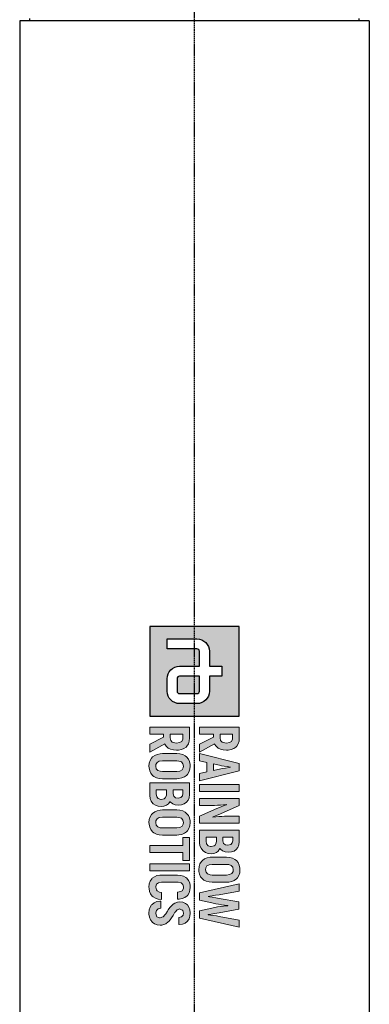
# Model space of a CAD drawing. Header units: millimetres. Extents: x 0 to 4378, y 0 to 2376.
# Tile 296 of 340: x 2176 to 2254, y 1314 to 1534. Entities that reach past the tile are written whole.
import ezdxf

# ---------------------------------------------------------------- set-up
doc = ezdxf.new("R2010")
doc.units = ezdxf.units.MM
doc.header["$LTSCALE"] = 0.2
doc.linetypes.add('CENTER2', pattern=[1.125, 0.75, -0.125, 0.125, -0.125])
doc.layers.add('02_Center Line', color=1, linetype='CENTER2')

# ---------------------------------------------------------------- blocks, each defined once
blk = doc.blocks.new('A$C6aa9fa92')
h = blk.add_hatch(color=256)
h.dxf.hatch_style = 1
h.paths.add_polyline_path([(7.594, 0), (0, 0), (0, -7.594), (7.594, -7.594)])
edge = h.paths.add_edge_path(flags=16)
edge.add_spline(control_points=[(5.485, -2.531), (6.067, -2.531), (6.539, -3.003), (6.539, -3.586)], knot_values=[19, 19, 19, 19, 20, 20, 20, 20], degree=3, periodic=0)
edge.add_line((6.539, -3.586), (6.539, -5.063))
edge.add_spline(control_points=[(6.539, -5.063), (6.539, -5.645), (6.067, -6.117), (5.485, -6.117)], knot_values=[4, 4, 4, 4, 5, 5, 5, 5], degree=3, periodic=0)
edge.add_line((5.485, -6.117), (4.43, -6.117))
edge.add_spline(control_points=[(4.43, -6.117), (3.847, -6.117), (3.375, -5.645), (3.375, -5.063)], knot_values=[6, 6, 6, 6, 7, 7, 7, 7], degree=3, periodic=0)
edge.add_line((3.375, -5.063), (3.375, -3.375))
edge.add_line((3.375, -3.375), (2.109, -3.375))
edge.add_spline(control_points=[(2.109, -3.375), (1.993, -3.375), (1.898, -3.47), (1.898, -3.586)], knot_values=[9, 9, 9, 9, 10, 10, 10, 10], degree=3, periodic=0)
edge.add_line((1.898, -3.586), (1.898, -6.117))
edge.add_line((1.898, -6.117), (1.055, -6.117))
edge.add_line((1.055, -6.117), (1.055, -3.586))
edge.add_spline(control_points=[(1.055, -3.586), (1.055, -3.004), (1.527, -2.531), (2.109, -2.531)], knot_values=[13, 13, 13, 13, 14, 14, 14, 14], degree=3, periodic=0)
edge.add_line((2.109, -2.531), (3.375, -2.531))
edge.add_line((3.375, -2.531), (3.375, -1.477))
edge.add_line((3.375, -1.477), (4.219, -1.477))
edge.add_line((4.219, -1.477), (4.219, -2.531))
edge.add_line((4.219, -2.531), (5.485, -2.531))
edge = h.paths.add_edge_path(flags=0)
edge.add_spline(control_points=[(5.485, -3.375), (5.601, -3.375), (5.695, -3.47), (5.695, -3.586)], knot_values=[6, 6, 6, 6, 7, 7, 7, 7], degree=3, periodic=0)
edge.add_line((5.695, -3.586), (5.695, -5.063))
edge.add_spline(control_points=[(5.695, -5.063), (5.695, -5.179), (5.601, -5.274), (5.485, -5.274)], knot_values=[4, 4, 4, 4, 5, 5, 5, 5], degree=3, periodic=0)
edge.add_line((5.485, -5.274), (4.43, -5.274))
edge.add_spline(control_points=[(4.43, -5.274), (4.313, -5.274), (4.219, -5.179), (4.219, -5.063)], knot_values=[2, 2, 2, 2, 3, 3, 3, 3], degree=3, periodic=0)
edge.add_line((4.219, -5.063), (4.219, -3.375))
edge.add_line((4.219, -3.375), (5.485, -3.375))
at = {"ltscale": 2.5}
h = blk.add_hatch(color=256, dxfattribs=at)
h.dxf.hatch_style = 1
h.paths.add_polyline_path([(10.777, -3.375), (11.396, -3.375), (11.529, -2.764), (12.317, -2.764), (12.453, -3.375), (13.069, -3.375), (12.243, -0.001), (11.606, -0.001)])
h.paths.add_polyline_path([(11.65, -2.2), (11.804, -1.476), (11.835, -1.294), (11.875, -1.04), (11.923, -0.694), (11.949, -0.867), (11.997, -1.18), (12.037, -1.415), (12.063, -1.574), (12.199, -2.2)], flags=16)
h.paths.add_polyline_path([(13.394, -3.375), (13.983, -3.375), (13.983, -0.001), (13.394, -0.001)])
h.paths.add_polyline_path([(15.167, -2.355), (15.163, -2.101), (15.156, -1.846), (15.141, -1.596), (15.123, -1.345), (15.097, -1.102), (15.112, -1.088), (15.123, -1.124), (15.182, -1.279), (15.281, -1.541), (15.425, -1.909), (16.073, -3.375), (16.659, -3.375), (16.659, -0.001), (16.077, -0.001), (16.077, -1.029), (16.081, -1.25), (16.092, -1.493), (16.106, -1.743), (16.128, -2.001), (16.164, -2.32), (16.121, -2.215), (16.022, -1.95), (15.959, -1.795), (15.874, -1.589), (15.174, -0.001), (14.585, -0.001), (14.585, -3.375), (15.167, -3.375)])
h.paths.add_polyline_path([(17.261, -3.375), (18.274, -3.375), (18.326, -3.371), (18.58, -3.335), (18.797, -3.246), (18.989, -3.102), (19.022, -3.069), (19.151, -2.874), (19.232, -2.649), (19.258, -2.388), (19.232, -2.171), (19.147, -1.942), (19.029, -1.787), (18.827, -1.644), (18.878, -1.603), (19.022, -1.423), (19.107, -1.202), (19.136, -0.94), (19.136, -0.933), (19.107, -0.671), (19.026, -0.447), (18.889, -0.259), (18.724, -0.122), (18.503, -0.034), (18.245, -0.001), (17.261, -0.001)])
h.paths.add_polyline_path([(17.851, -2.815), (17.851, -1.942), (18.29, -1.942), (18.528, -2.053), (18.595, -2.141), (18.657, -2.418), (18.584, -2.649), (18.429, -2.775), (18.182, -2.815)], flags=16)
h.paths.add_polyline_path([(17.851, -1.39), (17.851, -0.561), (18.156, -0.561), (18.344, -0.594), (18.488, -0.73), (18.536, -0.966), (18.506, -1.176), (18.385, -1.334), (18.175, -1.39)], flags=16)
h.paths.add_polyline_path([(20.609, -3.43), (20.753, -3.423), (21, -3.375), (21.21, -3.276), (21.39, -3.128), (21.482, -3.01), (21.586, -2.804), (21.648, -2.565), (21.67, -2.288), (21.67, -1.088), (21.659, -0.9), (21.611, -0.646), (21.519, -0.432), (21.39, -0.248), (21.302, -0.167), (21.107, -0.041), (20.875, 0.032), (20.609, 0.054), (20.466, 0.047), (20.219, -0.001), (20.005, -0.1), (19.832, -0.248), (19.736, -0.369), (19.63, -0.576), (19.567, -0.811), (19.549, -1.088), (19.549, -2.288), (19.556, -2.48), (19.607, -2.73), (19.696, -2.948), (19.832, -3.128), (19.917, -3.213), (20.112, -3.335), (20.344, -3.408)])
h.paths.add_polyline_path([(20.609, -2.859), (20.462, -2.841), (20.293, -2.741), (20.193, -2.557), (20.156, -2.288), (20.156, -1.088), (20.171, -0.9), (20.252, -0.686), (20.396, -0.561), (20.609, -0.517), (20.753, -0.535), (20.923, -0.634), (21.026, -0.819), (21.059, -1.088), (21.059, -2.288), (21.044, -2.473), (20.967, -2.686), (20.823, -2.815)], flags=16)
h.paths.add_polyline_path([(22.891, -2.631), (22.873, -2.631), (22.854, -2.506), (22.825, -2.288), (22.78, -2.023), (22.725, -1.714), (22.423, -0.001), (21.812, -0.001), (22.567, -3.375), (23.197, -3.375), (23.477, -2.078), (23.495, -1.99), (23.543, -1.754), (23.58, -1.511), (23.613, -1.253), (23.642, -0.984), (23.661, -0.984), (23.668, -1.084), (23.694, -1.338), (23.727, -1.589), (23.768, -1.835), (23.819, -2.078), (24.099, -3.375), (24.729, -3.375), (25.484, -0.001), (24.873, -0.001), (24.571, -1.714), (24.53, -1.935), (24.482, -2.211), (24.449, -2.443), (24.423, -2.631), (24.405, -2.631), (24.394, -2.561), (24.364, -2.377), (24.32, -2.093), (24.258, -1.703), (23.959, -0.052), (23.337, -0.052), (23.038, -1.703), (22.99, -1.997), (22.939, -2.314), (22.906, -2.524)])
h.paths.add_polyline_path([(21.677, -5.167), (21.733, -4.923), (21.865, -4.776), (22.071, -4.728), (22.197, -4.739), (22.399, -4.846), (22.469, -4.96), (22.525, -5.225), (23.114, -5.225), (23.103, -5.082), (23.051, -4.828), (22.959, -4.61), (22.827, -4.43), (22.768, -4.375), (22.576, -4.253), (22.344, -4.179), (22.075, -4.157), (21.983, -4.157), (21.729, -4.201), (21.512, -4.294), (21.335, -4.433), (21.261, -4.522), (21.151, -4.721), (21.088, -4.957), (21.066, -5.233), (21.066, -6.581), (21.07, -6.721), (21.114, -6.979), (21.202, -7.196), (21.335, -7.373), (21.39, -7.425), (21.578, -7.55), (21.81, -7.627), (22.075, -7.653), (22.189, -7.649), (22.443, -7.605), (22.661, -7.517), (22.841, -7.377), (22.908, -7.299), (23.025, -7.1), (23.095, -6.868), (23.129, -6.592), (22.536, -6.592), (22.51, -6.762), (22.378, -7.01), (22.043, -7.085), (21.832, -7.008), (21.714, -6.843), (21.677, -6.581)])
h.paths.add_polyline_path([(24.012, -5.27), (23.934, -5.041), (24.041, -4.802), (24.288, -4.728), (24.454, -4.758), (24.602, -4.89), (24.653, -5.13), (25.261, -5.13), (25.257, -5.082), (25.22, -4.82), (25.136, -4.599), (24.999, -4.415), (24.97, -4.389), (24.782, -4.26), (24.554, -4.183), (24.288, -4.157), (24.266, -4.157), (24.005, -4.187), (23.78, -4.268), (23.596, -4.4), (23.46, -4.562), (23.368, -4.78), (23.334, -5.034), (23.357, -5.233), (23.438, -5.465), (23.522, -5.605), (23.688, -5.782), (23.802, -5.874), (24.012, -6.021), (24.134, -6.098), (24.397, -6.263), (24.61, -6.463), (24.701, -6.741), (24.574, -7.014), (24.283, -7.084), (24.053, -7.03), (23.92, -6.883), (23.872, -6.64), (23.268, -6.64), (23.272, -6.739), (23.316, -6.994), (23.408, -7.211), (23.548, -7.391), (23.596, -7.439), (23.791, -7.561), (24.02, -7.638), (24.288, -7.66), (24.377, -7.66), (24.631, -7.62), (24.848, -7.531), (25.048, -7.38), (25.191, -7.185), (25.279, -6.964), (25.309, -6.714), (25.298, -6.555), (25.235, -6.319), (25.184, -6.216), (25.04, -6.021), (24.966, -5.955), (24.767, -5.796), (24.694, -5.745), (24.48, -5.616), (24.421, -5.583), (24.211, -5.45), (24.193, -5.439)])
h.paths.add_polyline_path([(20.112, -7.594), (20.705, -7.594), (20.705, -4.224), (20.112, -4.224)])
h.paths.add_polyline_path([(18.546, -7.594), (19.154, -7.594), (19.154, -4.787), (19.832, -4.787), (19.832, -4.224), (17.868, -4.224), (17.868, -4.787), (18.546, -4.787)])
h.paths.add_polyline_path([(17.672, -6.511), (17.672, -5.306), (17.665, -5.119), (17.613, -4.868), (17.525, -4.651), (17.392, -4.47), (17.304, -4.386), (17.109, -4.264), (16.88, -4.19), (16.615, -4.165), (16.471, -4.172), (16.225, -4.224), (16.011, -4.319), (15.834, -4.47), (15.738, -4.588), (15.635, -4.794), (15.573, -5.034), (15.55, -5.306), (15.55, -6.511), (15.561, -6.703), (15.609, -6.949), (15.701, -7.167), (15.834, -7.347), (15.922, -7.432), (16.118, -7.553), (16.35, -7.627), (16.615, -7.653), (16.755, -7.646), (17.002, -7.594), (17.215, -7.498), (17.392, -7.347), (17.488, -7.229), (17.591, -7.023), (17.654, -6.784)])
h.paths.add_polyline_path([(17.05, -6.695), (16.972, -6.909), (16.825, -7.038), (16.615, -7.078), (16.464, -7.06), (16.298, -6.96), (16.195, -6.78), (16.162, -6.511), (16.162, -5.306), (16.177, -5.119), (16.254, -4.909), (16.401, -4.78), (16.615, -4.739), (16.759, -4.758), (16.928, -4.853), (17.028, -5.038), (17.061, -5.306), (17.061, -6.511)], flags=16)
h.paths.add_polyline_path([(14.832, -5.866), (14.88, -5.822), (15.024, -5.645), (15.112, -5.424), (15.142, -5.163), (15.142, -5.155), (15.112, -4.894), (15.031, -4.669), (14.895, -4.478), (14.725, -4.345), (14.508, -4.253), (14.25, -4.224), (13.263, -4.224), (13.263, -7.594), (14.331, -7.594), (14.582, -7.557), (14.803, -7.469), (14.991, -7.325), (15.024, -7.288), (15.156, -7.097), (15.234, -6.868), (15.259, -6.607), (15.237, -6.389), (15.149, -6.165), (15.031, -6.01)])
h.paths.add_polyline_path([(14.327, -6.176), (14.534, -6.275), (14.6, -6.36), (14.661, -6.632), (14.589, -6.868), (14.434, -6.994), (14.188, -7.034), (13.856, -7.034), (13.856, -6.165), (14.184, -6.165)], flags=16)
h.paths.add_polyline_path([(14.176, -5.609), (13.856, -5.609), (13.856, -4.783), (14.158, -4.783), (14.346, -4.817), (14.49, -4.949), (14.537, -5.185), (14.508, -5.395), (14.39, -5.557)], flags=16)
h.paths.add_polyline_path([(12.899, -5.306), (12.888, -5.119), (12.84, -4.868), (12.752, -4.651), (12.619, -4.47), (12.531, -4.386), (12.336, -4.264), (12.103, -4.19), (11.842, -4.165), (11.698, -4.172), (11.448, -4.224), (11.238, -4.319), (11.061, -4.47), (10.965, -4.588), (10.862, -4.794), (10.799, -5.034), (10.777, -5.306), (10.777, -6.511), (10.788, -6.703), (10.836, -6.949), (10.928, -7.167), (11.061, -7.347), (11.149, -7.432), (11.345, -7.553), (11.573, -7.627), (11.842, -7.653), (11.982, -7.646), (12.229, -7.594), (12.442, -7.498), (12.619, -7.347), (12.711, -7.229), (12.818, -7.023), (12.877, -6.784), (12.899, -6.511)])
h.paths.add_polyline_path([(12.288, -6.511), (12.273, -6.695), (12.196, -6.909), (12.052, -7.038), (11.842, -7.078), (11.691, -7.06), (11.525, -6.96), (11.422, -6.78), (11.389, -6.511), (11.389, -5.306), (11.404, -5.119), (11.481, -4.909), (11.628, -4.78), (11.842, -4.739), (11.986, -4.758), (12.155, -4.853), (12.255, -5.038), (12.288, -5.306)], flags=16)
h.paths.add_polyline_path([(10.487, -5.31), (10.48, -5.163), (10.436, -4.909), (10.347, -4.688), (10.218, -4.507), (10.145, -4.437), (9.949, -4.319), (9.717, -4.246), (9.448, -4.224), (8.524, -4.224), (8.524, -7.594), (9.117, -7.594), (9.117, -6.419), (9.386, -6.419), (9.986, -7.594), (10.638, -7.594), (9.957, -6.312), (9.964, -6.308), (10.152, -6.187), (10.299, -6.028), (10.402, -5.826), (10.465, -5.59)])
h.paths.add_polyline_path([(9.872, -5.461), (9.802, -5.679), (9.658, -5.811), (9.445, -5.855), (9.117, -5.855), (9.117, -4.787), (9.532, -4.787), (9.736, -4.883), (9.846, -5.056), (9.883, -5.318)], flags=16)
h.paths.add_polyline_path([(9.964, -2.09), (10.152, -1.968), (10.299, -1.806), (10.402, -1.607), (10.465, -1.368), (10.487, -1.091), (10.48, -0.94), (10.436, -0.686), (10.347, -0.469), (10.218, -0.288), (10.145, -0.218), (9.949, -0.097), (9.717, -0.027), (9.448, -0.001), (8.524, -0.001), (8.524, -3.375), (9.117, -3.375), (9.117, -2.2), (9.386, -2.2), (9.986, -3.375), (10.638, -3.375), (9.957, -2.093)])
h.paths.add_polyline_path([(9.658, -1.592), (9.445, -1.636), (9.117, -1.636), (9.117, -0.564), (9.532, -0.564), (9.736, -0.66), (9.846, -0.833), (9.883, -1.095), (9.872, -1.239), (9.802, -1.46)], flags=16)
h = blk.add_hatch(color=256)
h.dxf.hatch_style = 1
edge = h.paths.add_edge_path()
edge.add_spline(control_points=[(4.219, -5.063), (4.219, -5.179), (4.313, -5.274), (4.43, -5.274)], knot_values=[2, 2, 2, 2, 3, 3, 3, 3], degree=3, periodic=0)
edge.add_line((4.43, -5.274), (5.485, -5.274))
edge.add_spline(control_points=[(5.485, -5.274), (5.601, -5.274), (5.695, -5.179), (5.695, -5.063)], knot_values=[4, 4, 4, 4, 5, 5, 5, 5], degree=3, periodic=0)
edge.add_line((5.695, -5.063), (5.695, -3.586))
edge.add_spline(control_points=[(5.695, -3.586), (5.695, -3.47), (5.601, -3.375), (5.485, -3.375)], knot_values=[6, 6, 6, 6, 7, 7, 7, 7], degree=3, periodic=0)
edge.add_line((5.485, -3.375), (4.219, -3.375))
edge.add_line((4.219, -3.375), (4.219, -5.063))
for p, q in [((0, 0), (0, -7.594)), ((7.594, 0), (0, 0)), ((7.594, -7.594), (7.594, 0)), ((3.375, -2.531), (3.375, -1.477)), ((3.375, -1.477), (4.219, -1.477)), ((4.219, -1.477), (4.219, -2.531)), ((2.109, -2.531), (3.375, -2.531)), ((4.219, -2.531), (5.485, -2.531)), ((1.055, -6.117), (1.055, -3.586)), ((1.898, -3.586), (1.898, -6.117)), ((3.375, -3.375), (2.109, -3.375)), ((3.375, -5.063), (3.375, -3.375)), ((5.485, -3.375), (4.219, -3.375)), ((4.219, -3.375), (4.219, -5.063)), ((5.695, -5.063), (5.695, -3.586)), ((6.539, -3.586), (6.539, -5.063)), ((4.43, -5.274), (5.485, -5.274)), ((1.898, -6.117), (1.055, -6.117)), ((5.485, -6.117), (4.43, -6.117)), ((0, -7.594), (7.594, -7.594))]:
    blk.add_line(p, q)
at = {"lineweight": 0}
for points in [[(20.609, 0.054), (20.466, 0.047), (20.219, -0.001), (20.005, -0.1), (19.832, -0.248), (19.736, -0.369), (19.63, -0.576), (19.567, -0.811), (19.549, -1.088), (19.549, -2.288), (19.556, -2.48), (19.607, -2.73), (19.696, -2.948)], [(21.519, -0.432), (21.39, -0.248), (21.302, -0.167), (21.107, -0.041), (20.875, 0.032), (20.609, 0.054)], [(9.448, -0.001), (8.524, -0.001), (8.524, -3.375), (9.117, -3.375), (9.117, -2.2), (9.386, -2.2)], [(9.445, -0.564), (9.555, -0.576), (9.736, -0.66), (9.846, -0.833), (9.883, -1.095), (9.872, -1.239), (9.802, -1.46), (9.658, -1.592), (9.445, -1.636), (9.117, -1.636)], [(9.117, -1.636), (9.117, -0.564), (9.445, -0.564)], [(10.347, -0.469), (10.218, -0.288), (10.145, -0.218), (9.949, -0.097), (9.717, -0.027), (9.448, -0.001)], [(10.299, -1.806), (10.402, -1.607), (10.465, -1.368), (10.487, -1.091), (10.48, -0.94), (10.436, -0.686), (10.347, -0.469)], [(12.243, -0.001), (11.606, -0.001), (10.777, -3.375), (11.396, -3.375), (11.529, -2.764), (12.317, -2.764)], [(11.65, -2.2), (11.783, -1.574), (11.798, -1.511), (11.835, -1.294), (11.875, -1.04), (11.916, -0.745), (11.93, -0.745)], [(11.93, -0.745), (11.949, -0.867), (11.997, -1.18), (12.037, -1.415), (12.063, -1.574), (12.199, -2.2), (11.65, -2.2)], [(12.317, -2.764), (12.453, -3.375), (13.069, -3.375), (12.243, -0.001)], [(15.174, -0.001), (14.585, -0.001), (14.585, -3.375), (15.167, -3.375), (15.167, -2.355), (15.163, -2.101), (15.156, -1.846), (15.141, -1.596), (15.123, -1.345), (15.097, -1.102), (15.112, -1.088)], [(16.147, -2.277), (16.121, -2.215), (16.022, -1.95), (15.959, -1.795), (15.874, -1.589), (15.174, -0.001)], [(16.073, -3.375), (16.659, -3.375), (16.659, -0.001)], [(16.659, -0.001), (16.077, -0.001), (16.077, -1.029), (16.081, -1.25), (16.092, -1.493), (16.106, -1.743), (16.128, -2.001), (16.158, -2.263), (16.147, -2.277)], [(18.245, -0.001), (17.261, -0.001), (17.261, -3.375), (18.274, -3.375), (18.326, -3.371), (18.58, -3.335), (18.797, -3.246), (18.989, -3.102), (19.022, -3.069), (19.151, -2.874)], [(18.156, -0.561), (18.344, -0.594), (18.488, -0.73), (18.536, -0.966), (18.506, -1.176), (18.385, -1.334), (18.175, -1.39), (17.851, -1.39)], [(17.851, -1.39), (17.851, -0.561), (18.156, -0.561)], [(19.026, -0.447), (18.889, -0.259), (18.724, -0.122), (18.503, -0.034), (18.245, -0.001)], [(19.022, -1.423), (19.107, -1.202), (19.136, -0.94), (19.136, -0.933), (19.107, -0.671), (19.026, -0.447)], [(19.696, -2.948), (19.832, -3.128), (19.917, -3.213), (20.112, -3.335), (20.344, -3.408), (20.609, -3.43), (20.753, -3.423), (21, -3.375), (21.21, -3.276), (21.39, -3.128), (21.482, -3.01), (21.586, -2.804), (21.648, -2.565), (21.67, -2.288), (21.67, -1.088), (21.659, -0.9), (21.611, -0.646), (21.519, -0.432)], [(20.609, -2.859), (20.462, -2.841), (20.293, -2.741), (20.193, -2.557), (20.156, -2.288), (20.156, -1.088), (20.171, -0.9), (20.252, -0.686), (20.396, -0.561), (20.609, -0.517)], [(20.609, -0.517), (20.753, -0.535), (20.923, -0.634), (21.026, -0.819), (21.059, -1.088), (21.059, -2.288), (21.044, -2.473), (20.967, -2.686), (20.823, -2.815), (20.609, -2.859)], [(22.423, -0.001), (21.812, -0.001), (22.567, -3.375)], [(22.873, -2.631), (22.854, -2.506), (22.825, -2.288), (22.78, -2.023), (22.725, -1.714), (22.423, -0.001)], [(23.959, -0.052), (23.337, -0.052), (23.038, -1.703), (22.99, -1.997), (22.939, -2.314), (22.906, -2.524), (22.891, -2.631), (22.873, -2.631)], [(24.405, -2.631), (24.394, -2.561), (24.364, -2.377), (24.32, -2.093), (24.258, -1.703), (23.959, -0.052)], [(24.099, -3.375), (24.729, -3.375), (25.484, -0.001)], [(25.484, -0.001), (24.873, -0.001), (24.571, -1.714), (24.53, -1.935), (24.482, -2.211), (24.449, -2.443), (24.423, -2.631), (24.405, -2.631)], [(15.112, -1.088), (15.123, -1.124), (15.182, -1.279), (15.281, -1.541), (15.425, -1.909), (16.073, -3.375)], [(19.147, -1.942), (19.029, -1.787), (18.827, -1.644), (18.878, -1.603), (19.022, -1.423)], [(22.567, -3.375), (23.197, -3.375), (23.477, -2.078), (23.495, -1.99), (23.543, -1.754), (23.58, -1.511), (23.613, -1.253), (23.642, -0.984), (23.661, -0.984)], [(23.661, -0.984), (23.668, -1.084), (23.694, -1.338), (23.727, -1.589), (23.768, -1.835), (23.819, -2.078), (24.099, -3.375)], [(9.386, -2.2), (9.986, -3.375), (10.638, -3.375), (9.957, -2.093)], [(9.957, -2.093), (9.964, -2.09), (10.152, -1.968), (10.299, -1.806)], [(18.178, -1.942), (18.322, -1.957), (18.528, -2.053), (18.595, -2.141), (18.65, -2.388), (18.65, -2.439), (18.584, -2.649), (18.429, -2.775), (18.182, -2.815), (17.851, -2.815)], [(17.851, -2.815), (17.851, -1.942), (18.178, -1.942)], [(19.151, -2.874), (19.232, -2.649), (19.258, -2.388), (19.232, -2.171), (19.147, -1.942)], [(11.842, -4.165), (11.698, -4.172), (11.448, -4.224), (11.238, -4.319), (11.061, -4.47), (10.965, -4.588), (10.862, -4.794), (10.799, -5.034), (10.777, -5.306), (10.777, -6.511), (10.788, -6.703), (10.836, -6.949), (10.928, -7.167)], [(12.752, -4.651), (12.619, -4.47), (12.531, -4.386), (12.336, -4.264), (12.103, -4.19), (11.842, -4.165)], [(16.615, -4.165), (16.471, -4.172), (16.225, -4.224), (16.011, -4.319), (15.834, -4.47), (15.738, -4.588), (15.635, -4.794), (15.573, -5.034), (15.55, -5.306), (15.55, -6.511), (15.561, -6.703), (15.609, -6.949), (15.701, -7.167)], [(17.525, -4.651), (17.392, -4.47), (17.304, -4.386), (17.109, -4.264), (16.88, -4.19), (16.615, -4.165)], [(22.075, -4.157), (21.983, -4.157), (21.729, -4.201), (21.512, -4.294), (21.335, -4.433), (21.261, -4.522), (21.151, -4.721)], [(22.071, -4.728), (22.197, -4.739), (22.399, -4.846), (22.469, -4.96), (22.525, -5.225), (23.114, -5.225), (23.103, -5.082), (23.051, -4.828), (22.959, -4.61), (22.827, -4.43), (22.768, -4.375), (22.576, -4.253), (22.344, -4.179), (22.075, -4.157)], [(24.288, -4.157), (24.266, -4.157), (24.005, -4.187), (23.78, -4.268), (23.596, -4.4), (23.46, -4.562), (23.368, -4.78), (23.334, -5.034), (23.357, -5.233), (23.438, -5.465), (23.522, -5.605), (23.688, -5.782), (23.802, -5.874), (24.012, -6.021), (24.134, -6.098), (24.34, -6.227), (24.41, -6.275), (24.591, -6.445), (24.616, -6.482), (24.69, -6.706), (24.69, -6.765), (24.591, -6.979), (24.535, -7.023), (24.292, -7.082)], [(25.136, -4.599), (24.999, -4.415), (24.97, -4.389), (24.782, -4.26), (24.554, -4.183), (24.288, -4.157)], [(9.448, -4.224), (8.524, -4.224), (8.524, -7.594), (9.117, -7.594), (9.117, -6.419), (9.386, -6.419)], [(9.445, -4.787), (9.555, -4.798), (9.736, -4.883), (9.846, -5.056), (9.883, -5.318), (9.872, -5.461), (9.802, -5.679), (9.658, -5.811), (9.445, -5.855), (9.117, -5.855)], [(9.117, -5.855), (9.117, -4.787), (9.445, -4.787)], [(10.347, -4.688), (10.218, -4.507), (10.145, -4.437), (9.949, -4.319), (9.717, -4.246), (9.448, -4.224)], [(10.299, -6.028), (10.402, -5.826), (10.465, -5.59), (10.487, -5.31), (10.48, -5.163), (10.436, -4.909), (10.347, -4.688)], [(10.928, -7.167), (11.061, -7.347), (11.149, -7.432), (11.345, -7.553), (11.573, -7.627), (11.842, -7.653), (11.982, -7.646), (12.229, -7.594), (12.442, -7.498), (12.619, -7.347), (12.711, -7.229), (12.818, -7.023), (12.877, -6.784), (12.899, -6.511), (12.899, -5.306), (12.888, -5.119), (12.84, -4.868), (12.752, -4.651)], [(11.842, -7.078), (11.691, -7.06), (11.525, -6.96), (11.422, -6.78), (11.389, -6.511), (11.389, -5.306), (11.404, -5.119), (11.481, -4.909), (11.628, -4.78), (11.842, -4.739)], [(11.842, -4.739), (11.986, -4.758), (12.155, -4.853), (12.255, -5.038), (12.288, -5.306), (12.288, -6.511), (12.273, -6.695), (12.196, -6.909), (12.052, -7.038), (11.842, -7.078)], [(14.25, -4.224), (13.263, -4.224), (13.263, -7.594), (14.331, -7.594), (14.582, -7.557), (14.803, -7.469), (14.991, -7.325), (15.024, -7.288), (15.156, -7.097)], [(14.158, -4.783), (14.346, -4.817), (14.49, -4.949), (14.537, -5.185), (14.508, -5.395), (14.39, -5.557), (14.176, -5.609), (13.856, -5.609)], [(13.856, -5.609), (13.856, -4.783), (14.158, -4.783)], [(15.031, -4.669), (14.895, -4.478), (14.725, -4.345), (14.508, -4.253), (14.25, -4.224)], [(15.024, -5.645), (15.112, -5.424), (15.142, -5.163), (15.142, -5.155), (15.112, -4.894), (15.031, -4.669)], [(15.701, -7.167), (15.834, -7.347), (15.922, -7.432), (16.118, -7.553), (16.35, -7.627), (16.615, -7.653), (16.755, -7.646), (17.002, -7.594), (17.215, -7.498), (17.392, -7.347), (17.488, -7.229), (17.591, -7.023), (17.654, -6.784), (17.672, -6.511), (17.672, -5.306), (17.665, -5.119), (17.613, -4.868), (17.525, -4.651)], [(16.615, -7.078), (16.464, -7.06), (16.298, -6.96), (16.195, -6.78), (16.162, -6.511), (16.162, -5.306), (16.177, -5.119), (16.254, -4.909), (16.401, -4.78), (16.615, -4.739)], [(16.615, -4.739), (16.759, -4.758), (16.928, -4.853), (17.028, -5.038), (17.061, -5.306), (17.061, -6.511), (17.05, -6.695), (16.972, -6.909), (16.825, -7.038), (16.615, -7.078)], [(21.151, -4.721), (21.088, -4.957), (21.066, -5.233), (21.066, -6.581), (21.07, -6.721), (21.114, -6.979), (21.202, -7.196), (21.335, -7.373), (21.39, -7.425), (21.578, -7.55), (21.81, -7.627), (22.075, -7.653), (22.189, -7.649), (22.443, -7.605), (22.661, -7.517), (22.841, -7.377), (22.908, -7.299), (23.025, -7.1)], [(22.075, -7.078), (22.024, -7.078), (21.832, -7.008), (21.714, -6.843), (21.677, -6.581), (21.677, -5.167), (21.733, -4.923), (21.865, -4.776), (22.071, -4.728)], [(25.191, -7.185), (25.279, -6.964), (25.309, -6.714), (25.298, -6.555), (25.235, -6.319), (25.184, -6.216), (25.04, -6.021), (24.966, -5.955), (24.767, -5.796), (24.694, -5.745), (24.48, -5.616), (24.421, -5.583), (24.211, -5.45), (24.193, -5.439), (24.012, -5.27), (23.935, -5.045), (23.939, -5.03), (24.034, -4.817), (24.053, -4.798), (24.288, -4.728)], [(24.288, -4.728), (24.454, -4.758), (24.602, -4.89), (24.653, -5.13), (25.261, -5.13), (25.257, -5.082), (25.22, -4.82), (25.136, -4.599)], [(15.149, -6.165), (15.031, -6.01), (14.832, -5.866), (14.88, -5.822), (15.024, -5.645)], [(9.386, -6.419), (9.986, -7.594), (10.638, -7.594), (9.957, -6.312)], [(9.957, -6.312), (9.964, -6.308), (10.152, -6.187), (10.299, -6.028)], [(14.184, -6.165), (14.327, -6.176), (14.534, -6.275), (14.6, -6.36), (14.655, -6.607), (14.652, -6.662), (14.589, -6.868), (14.434, -6.994), (14.188, -7.034), (13.856, -7.034)], [(13.856, -7.034), (13.856, -6.165), (14.184, -6.165)], [(15.156, -7.097), (15.234, -6.868), (15.259, -6.607), (15.237, -6.389), (15.149, -6.165)], [(23.129, -6.592), (22.536, -6.592), (22.51, -6.762), (22.407, -6.957), (22.322, -7.023), (22.075, -7.078)], [(23.025, -7.1), (23.095, -6.868), (23.129, -6.592)], [(23.872, -6.64), (23.268, -6.64), (23.272, -6.739), (23.316, -6.994), (23.408, -7.211), (23.548, -7.391), (23.596, -7.439), (23.791, -7.561), (24.02, -7.638), (24.288, -7.66), (24.377, -7.66), (24.631, -7.62), (24.848, -7.531), (25.033, -7.391), (25.047, -7.38), (25.191, -7.185)], [(24.292, -7.082), (24.274, -7.082), (24.053, -7.03), (23.92, -6.883), (23.872, -6.64)]]:
    blk.add_lwpolyline(points, dxfattribs=at)
for points in [[(13.394, -0.001), (13.983, -0.001), (13.983, -3.375), (13.394, -3.375), (13.394, -0.001)], [(19.832, -4.224), (17.868, -4.224), (17.868, -4.787), (18.546, -4.787), (18.546, -7.594), (19.154, -7.594), (19.154, -4.787), (19.832, -4.787)], [(20.112, -4.224), (20.705, -4.224), (20.705, -7.594), (20.112, -7.594), (20.112, -4.224)]]:
    blk.add_lwpolyline(points, close=True, dxfattribs=at)
for points in [[(1.055, -3.586), (1.055, -3.004), (1.527, -2.531), (2.109, -2.531)], [(5.485, -2.531), (6.067, -2.531), (6.539, -3.003), (6.539, -3.586)], [(2.109, -3.375), (1.993, -3.375), (1.898, -3.47), (1.898, -3.586)], [(5.695, -3.586), (5.695, -3.47), (5.601, -3.375), (5.485, -3.375)], [(4.43, -6.117), (3.847, -6.117), (3.375, -5.645), (3.375, -5.063)], [(4.219, -5.063), (4.219, -5.179), (4.313, -5.274), (4.43, -5.274)], [(6.539, -5.063), (6.539, -5.645), (6.067, -6.117), (5.485, -6.117)], [(5.485, -5.274), (5.601, -5.274), (5.695, -5.179), (5.695, -5.063)]]:
    blk.add_open_spline(points, degree=3)
blk = doc.blocks.new('A$C547ff27e')
for p, q in [((-36.71, 931.2), (-36.72, 931.7)), ((36.71, 931.2), (36.72, 931.7)), ((39, 931.2), (-39, 931.2)), ((-39, 931.2), (-39, 702.18)), ((39, 931.2), (39, 702.18))]:
    blk.add_line(p, q)
at = {"layer": '02_Center Line'}
blk.add_line((0, -10), (0, 1148.48), dxfattribs=at)
at = {"ltscale": 2.5, "xscale": 2.633687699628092, "yscale": 2.633687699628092, "zscale": 2.633687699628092, "rotation": 270}
blk.add_blockref('A$C6aa9fa92', (10, 796.07), dxfattribs=at)

msp = doc.modelspace()

# ---------------------------------------------------------------- block references
msp.add_blockref('A$C547ff27e', (2214.674, 602.257))

doc.saveas('drawing.dxf')
